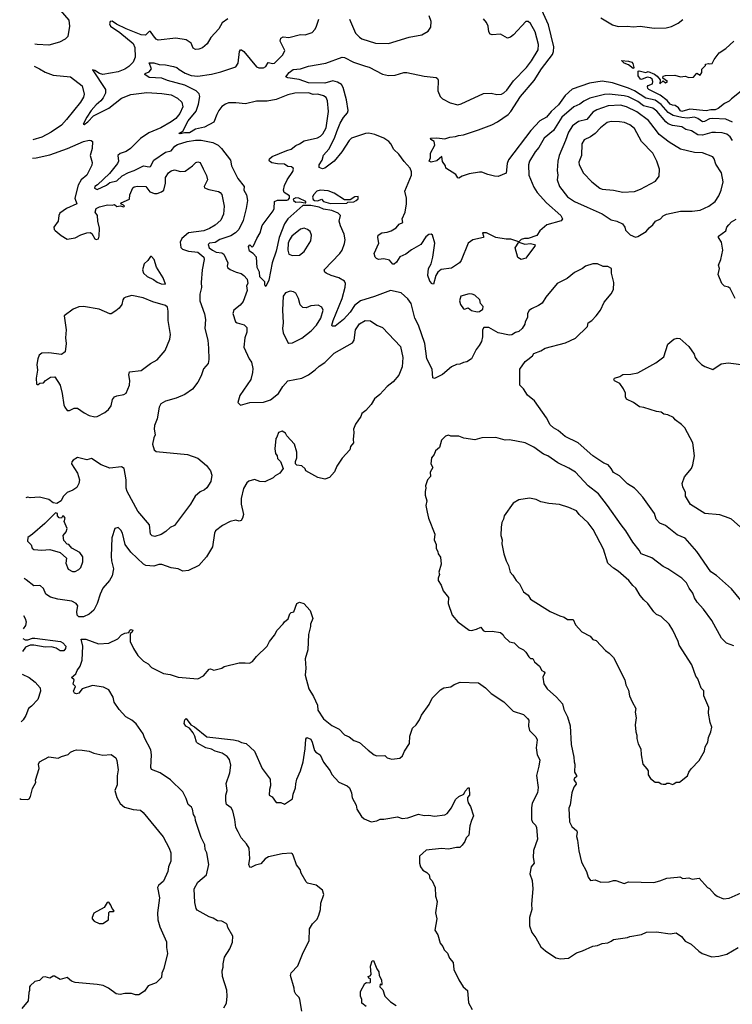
# Model space of a CAD drawing. Extents: x 2056909 to 2160450, y 827444 to 1016825.
# Tile 331 of 501: x 2059404 to 2065572, y 965774 to 974300. Entities that reach past the tile are written whole.
import ezdxf

# ---------------------------------------------------------------- set-up
doc = ezdxf.new("R2010")
doc.units = 0

msp = doc.modelspace()

# ---------------------------------------------------------------- linework, layer by layer
at = {"layer": '0CON10XD'}
for points in [[(2059715.8, 974425), (2059830, 974295), (2059836.2, 974245), (2059820, 974155), (2059798.3, 974131.7), (2059747.5, 974105), (2059655, 974080.8), (2059554.4, 974084.4), (2059533.9, 974088.7)], [(2065575, 973412.9), (2065515, 973438), (2065405, 973446.1), (2065375, 973441.1), (2065330.6, 973419.4), (2065315, 973416.5), (2065275, 973446.1), (2065245, 973456), (2065185, 973449), (2065135, 973452.6), (2065060, 973470), (2065017.1, 973497.1), (2064955, 973566), (2064905, 973602.5), (2064825, 973621.5), (2064725, 973683.9), (2064675, 973707.7), (2064535, 973753.5), (2064445, 973768.4), (2064335, 973751.8), (2064185, 973697.8), (2064126.8, 973643.2), (2064068.3, 973561.7), (2064004, 973505), (2063964.2, 973455.8), (2063906.7, 973425), (2063828.8, 973341.2), (2063634.1, 973085.9), (2063624.7, 973055.3), (2063615, 972972.5), (2063545, 972943.8), (2063515, 972946.2), (2063455, 972960.8), (2063405, 972980.8), (2063385, 972981.4), (2063295, 972965.6), (2063234.2, 972945.8), (2063205, 972928.8), (2063195, 972930), (2063180, 972960), (2063092.5, 973015), (2063090, 973035), (2063063, 973073), (2063057, 973117), (2063015, 973077.5), (2062965, 973066.7), (2062947.5, 973075), (2062960, 973105), (2062961.2, 973145), (2062996.7, 973215), (2062992, 973245), (2062962.6, 973262.6), (2062958.8, 973275), (2063015, 973278.1), (2063085, 973268.8), (2063125.8, 973284.2), (2063175, 973287.5), (2063203.3, 973296.7), (2063245, 973304.2), (2063375, 973345.7), (2063490.5, 973389.5), (2063538.6, 973415), (2063630.8, 973479.2), (2063654, 973505), (2063737.7, 973635), (2063856, 973774), (2063921.6, 973875), (2064015, 973999.4), (2064025.3, 974025), (2064026.2, 974065), (2063980.5, 974255), (2063923.4, 974383.4)], [(2061205, 974308), (2061157.6, 974272.4), (2061127.6, 974222.4), (2061058.1, 974145), (2061027.6, 974092.4), (2060985, 974055.8), (2060955, 974045.8), (2060925, 974042.5), (2060905, 974053.3), (2060886.8, 974096.8), (2060844.1, 974125.9), (2060755, 974140.6), (2060603.6, 974123.6), (2060585, 974132.5), (2060561.4, 974161.4), (2060535, 974198.8), (2060525, 974198), (2060492.5, 974167.5), (2060455, 974169.7), (2060325, 974221.9), (2060242.2, 974262.2), (2060205, 974287.1), (2060186, 974284), (2060180.8, 974265), (2060190.5, 974245), (2060270.2, 974190.2), (2060387.5, 974095), (2060400.7, 974060.7), (2060404.7, 973975), (2060385, 973933.1), (2060349.1, 973895), (2060315, 973871.9), (2060255, 973847.5), (2060125, 973826.5), (2060094, 973834), (2060055, 973859.5), (2060033.8, 973865), (2060147.6, 973695), (2060145.8, 973665), (2060127.1, 973625), (2060105, 973596.8), (2060065.5, 973564.5), (2060022.3, 973515), (2059985, 973456.9), (2059953.8, 973395), (2059963.2, 973393.2), (2059995, 973416.7), (2060042.8, 973467.2), (2060175, 973533.2), (2060285, 973620.6), (2060365, 973652.8), (2060505, 973669), (2060635, 973662.7), (2060715, 973650), (2060769.8, 973619.8), (2060806.7, 973585), (2060816.9, 973545), (2060791, 973489), (2060755, 973445.5), (2060714.4, 973415), (2060625.6, 973365), (2060520.5, 973319.5), (2060449.4, 973270.6), (2060363.5, 973185), (2060325, 973158.2), (2060275, 973142.1), (2060254.3, 973125), (2060258.2, 973075), (2060250.4, 973055), (2060180.7, 972969.3), (2060078.5, 972871.5), (2060053.1, 972855), (2060050.4, 972840.4), (2060075, 972829.6), (2060155, 972868.5), (2060185, 972889.6), (2060245, 972905.4), (2060290.5, 972949.5), (2060345, 972978.6), (2060394.4, 972995), (2060475, 973034.7), (2060525, 973026.4), (2060535, 973030.5), (2060565, 973083.6), (2060665, 973153.2), (2060715, 973163.4), (2060746.9, 973205), (2060769.6, 973220.4), (2060853.2, 973246.8), (2060925, 973258.6), (2060975, 973256.1), (2061075, 973236.5), (2061123, 973213), (2061151.4, 973185), (2061228, 973085), (2061237.8, 973035), (2061293.1, 972925), (2061346, 972855), (2061343.1, 972825), (2061368.2, 972785), (2061374.5, 972735), (2061365.5, 972665), (2061337.6, 972562.4), (2061301.2, 972485), (2061270.5, 972455), (2061230.4, 972429.6), (2061135, 972397.3), (2061095, 972371), (2061045.7, 972364.3), (2061035.7, 972354.3), (2061044.4, 972325), (2061073.2, 972303.2), (2061105, 972288.7), (2061155, 972280.5), (2061170.3, 972270.3), (2061206.1, 972195), (2061199.5, 972165), (2061203.1, 972155), (2061227, 972137), (2061277.5, 972115), (2061321.7, 972101.7), (2061345, 972086), (2061372.7, 972052.7), (2061379.6, 972015), (2061368.5, 971995), (2061373.3, 971955), (2061338.9, 971861.1), (2061312.6, 971827.4), (2061256.9, 971785), (2061250, 971755), (2061270.8, 971685), (2061286.7, 971675), (2061347.9, 971657.9), (2061370.8, 971635), (2061370, 971595), (2061354.1, 971544.1), (2061343.8, 971465), (2061388.8, 971365), (2061410, 971335), (2061421.2, 971278.8), (2061420, 971245), (2061403.8, 971185), (2061308, 971045), (2061292.5, 970985), (2061315, 970963.3), (2061395, 970985.6), (2061515, 970988.8), (2061575, 971008.8), (2061645, 971063.3), (2061681.2, 971125), (2061725, 971173.3), (2061845, 971197.5), (2061905, 971224.4), (2061962.7, 971267.3), (2061995, 971301.5), (2062045, 971333.1), (2062127.1, 971412.9), (2062285, 971501.9), (2062300.5, 971525), (2062309.2, 971615), (2062345, 971666), (2062395, 971695.7), (2062441.7, 971691.7), (2062495, 971656.2), (2062545, 971636.2), (2062701.4, 971471.4), (2062720.4, 971375), (2062714.4, 971295), (2062686.4, 971223.6), (2062637.5, 971165), (2062585, 971123.1), (2062521.4, 971055), (2062474, 971016), (2062445, 970968.8), (2062400, 970915), (2062365, 970890), (2062355.9, 970864.1), (2062311.7, 970798.3), (2062292.5, 970755), (2062297.5, 970725), (2062290, 970665), (2062292.5, 970635), (2062267.5, 970605), (2062262.5, 970575), (2062195, 970502.5), (2062150, 970435), (2062128.8, 970385), (2062086.7, 970335), (2062045, 970321.2), (2061985, 970336.7), (2061880, 970395), (2061875, 970410), (2061847, 970437), (2061801.7, 970441.7), (2061792.5, 970455), (2061790, 970475), (2061803, 970507), (2061803.8, 970555), (2061783.3, 970625), (2061717, 970697), (2061705, 970720), (2061675, 970737.5), (2061643.6, 970726.4), (2061630, 970685), (2061620, 970675), (2061613.3, 970585), (2061617.5, 970545), (2061632.5, 970525), (2061635, 970500), (2061662.5, 970475), (2061683.3, 970415), (2061655.9, 970374.1), (2061615, 970350), (2061597, 970333), (2061525, 970298.8), (2061481.7, 970301.7), (2061435, 970320), (2061386.4, 970303.6), (2061370.5, 970289.5), (2061340.5, 970239.5), (2061320, 970155), (2061321.2, 970105), (2061340, 970015), (2061333.3, 969985), (2061320, 969965), (2061305, 969956.7), (2061275, 969967.5), (2061225, 969953.8), (2061159.5, 969920.5), (2061100, 969875), (2061091.2, 969855), (2061072, 969735), (2061020.3, 969649.7), (2060955, 969573.1), (2060865, 969532), (2060815, 969526), (2060775, 969544), (2060713.9, 969553.9), (2060635, 969582.9), (2060607.9, 969582.1), (2060565, 969569.2), (2060495, 969574.3), (2060475, 969584.2), (2060365, 969688.5), (2060316.2, 969756.2), (2060293.3, 969853.3), (2060280.6, 969880.6), (2060255, 969902), (2060226.1, 969893.9), (2060202.5, 969815), (2060195.5, 969655.5), (2060198.1, 969615), (2060215.8, 969545), (2060204, 969485), (2060180, 969445), (2060125, 969376.7), (2060099.2, 969325), (2060075.8, 969245), (2060045, 969188), (2060005, 969152.9), (2059955, 969129.2), (2059915, 969130.8), (2059900, 969145), (2059898, 969175), (2059908, 969225), (2059893.3, 969245), (2059854.3, 969264.3), (2059735, 969281.9), (2059669.3, 969299.3), (2059630, 969325), (2059608.6, 969375), (2059585, 969397.1), (2059575, 969401.4), (2059525, 969397.1), (2059459.1, 969449.1), (2059441.9, 969462.5)], [(2064898.6, 970025), (2064798.8, 970165), (2064743.8, 970225), (2064724.3, 970244.3), (2064665, 970281.2), (2064595, 970351.2), (2064545, 970378.8), (2064523.8, 970415), (2064496.7, 970445), (2064461.3, 970461.3), (2064365, 970524.4), (2064236.6, 970636.6), (2064125, 970690.8), (2064065, 970744), (2064023.8, 970765), (2063995, 970792), (2063965, 970853.8), (2063860.5, 971000.5), (2063799.1, 971049.1), (2063766.2, 971105), (2063733.8, 971135), (2063732.5, 971275), (2063780.5, 971339.5), (2063802, 971358), (2063841.7, 971388.3), (2063855, 971410), (2063915, 971432), (2063952.5, 971455), (2064127.3, 971502.7), (2064215, 971543.3), (2064317.5, 971645), (2064325, 971676.7), (2064355, 971696.7), (2064395, 971736.7), (2064430, 971785), (2064463.8, 971855), (2064524.1, 971925.9), (2064542.5, 971965), (2064545.9, 972024.1), (2064526.2, 972105), (2064527.5, 972145), (2064495, 972162.5), (2064455, 972162.5), (2064406.1, 972186.1), (2064365, 972186.2), (2064302.5, 972165), (2064276.7, 972145), (2064205, 972110), (2064142.1, 972057.9), (2064055, 972017.3), (2063956.7, 971896.7), (2063926.2, 971845), (2063895.5, 971824.5), (2063833.1, 971796.9), (2063815, 971782), (2063800.8, 971755), (2063798.3, 971721.7), (2063778.8, 971685), (2063775.9, 971664.1), (2063752.5, 971625), (2063725, 971600), (2063695, 971592.5), (2063665, 971572.5), (2063645, 971567.5), (2063545, 971588), (2063465.8, 971635.8), (2063422.5, 971635), (2063411.2, 971615), (2063411.2, 971555), (2063401.2, 971515), (2063382.3, 971477.7), (2063356.2, 971445), (2063315.7, 971364.3), (2063275, 971336.7), (2063245, 971331.2), (2063215, 971316.7), (2063185, 971313.8), (2063142.5, 971295), (2063065, 971228.8), (2062995, 971193.8), (2062980, 971200), (2062974.2, 971275), (2062929.4, 971365), (2062911.5, 971495), (2062856, 971655), (2062824.4, 971715.6), (2062792, 971842), (2062765, 971884), (2062705, 971934.3), (2062615, 971955.6), (2062475.8, 971904.2), (2062353, 971867), (2062303.4, 971826.6), (2062265, 971768.2), (2062206.7, 971703.3), (2062135, 971646.9), (2062107.7, 971647.7), (2062104.4, 971655), (2062118.2, 971695), (2062195.9, 971885), (2062221.6, 971985), (2062223.8, 972015), (2062214.4, 972035), (2062165.7, 972065), (2062098.8, 972085), (2062056.2, 972105), (2062045.8, 972115), (2062040.8, 972135), (2062174, 972276), (2062194.6, 972305.4), (2062216.3, 972363.7), (2062220, 972395), (2062212.6, 972442.6), (2062180.6, 972515), (2062170, 972555), (2062180, 972605), (2062160, 972625), (2062105, 972648.1), (2062035, 972658.5), (2061995, 972677.5), (2061925, 972691.8), (2061855, 972690), (2061725.4, 972575), (2061695, 972531.9), (2061648.9, 972415), (2061623.3, 972295), (2061588.8, 972195), (2061559.2, 972045), (2061535, 971990), (2061527.5, 971995), (2061525, 972010), (2061525, 972030), (2061483.8, 972073.8), (2061478.5, 972115), (2061460.2, 972155), (2061452.9, 972242.9), (2061425.9, 972275.9), (2061394.4, 972295), (2061383.8, 972336.2), (2061395, 972350), (2061415, 972332), (2061428.3, 972341.7), (2061455.7, 972405), (2061485.6, 972455), (2061502.4, 972517.6), (2061597.3, 972645), (2061605.3, 972665), (2061609.4, 972725), (2061635, 972738.2), (2061715, 972737.4), (2061728.1, 972741.9), (2061739.1, 972755), (2061738.9, 972775), (2061693.1, 972805), (2061688.1, 972825), (2061697.1, 972865), (2061717.8, 972912.3), (2061768.1, 972985), (2061774.2, 973005), (2061770.8, 973015), (2061755.4, 973025.4), (2061725, 973028.9), (2061695, 973049.2), (2061635, 973051.8), (2061585, 973061.4), (2061566.7, 973075), (2061563.3, 973085), (2061565, 973096.7), (2061590, 973115), (2061717.7, 973167.7), (2061755, 973180), (2061795, 973211.4), (2061825, 973224.3), (2061865, 973252.5), (2061983, 973277), (2062008.7, 973291.3), (2062027.8, 973312.2), (2062055.3, 973365), (2062078.2, 973505), (2062068, 973598), (2062055.4, 973625.4), (2062035, 973641.1), (2061985, 973654.6), (2061945, 973652.7), (2061905, 973668.2), (2061785, 973665.6), (2061725, 973650), (2061625, 973610), (2061545, 973593.5), (2061455, 973593.5), (2061358.6, 973571.4), (2061275, 973580.9), (2061210.7, 973579.3), (2061185, 973569.6), (2061155, 973547.3), (2061128.7, 973515), (2061110.4, 973479.6), (2061085.8, 973414.2), (2061005, 973370), (2060926.6, 973353.4), (2060875, 973321.7), (2060830.4, 973319.6), (2060795, 973310.6), (2060780, 973315), (2060815, 973336.2), (2060861.4, 973425), (2060931.8, 973508.2), (2060952.3, 973567.7), (2060961.8, 973635), (2060958.6, 973658.6), (2060931.9, 973685), (2060832.9, 973732.9), (2060683.1, 973773.1), (2060633, 973793), (2060525, 973800), (2060487.5, 973825), (2060490, 973835), (2060525, 973850), (2060545.8, 973874.2), (2060525, 973927.5), (2060565, 973927.5), (2060611.7, 973911.7), (2060665, 973909.6), (2060735, 973896.4), (2060765, 973887.1), (2060785, 973868.1), (2060836.7, 973836.7), (2060888.1, 973818.1), (2060945, 973811.6), (2061065, 973827.8), (2061145, 973847.5), (2061275, 973893.3), (2061295.6, 973924.4), (2061307.1, 974025), (2061315, 974038), (2061325, 974040.8), (2061345, 974025.8), (2061453.2, 973893.2), (2061475, 973882.5), (2061515, 973883.5), (2061533.1, 973895), (2061555, 973928.5), (2061595, 973921.1), (2061610, 973925), (2061680.6, 973995), (2061698.1, 974035), (2061657.5, 974115), (2061665, 974140), (2061685, 974151.4), (2061735, 974147.5), (2061835, 974170.8), (2061875, 974170), (2061935, 974190), (2061960, 974215), (2061970, 974235), (2061991.9, 974305)], [(2065574.7, 973255), (2065555, 973286.8), (2065525, 973308.2), (2065485, 973321.8), (2065425.3, 973324.7), (2065395, 973322.2), (2065315, 973300.2), (2065275, 973302.9), (2065217.8, 973337.7), (2065169.6, 973349.6), (2065135, 973372.5), (2065054.1, 973384.1), (2065018.1, 973398.1), (2064996.2, 973416.2), (2064918.5, 973508.5), (2064883.9, 973533.9), (2064804.9, 973554.9), (2064755, 973591.3), (2064675, 973631.6), (2064635, 973641.6), (2064505, 973655.8), (2064465, 973651.9), (2064338.8, 973621.2), (2064286.9, 973595), (2064252.4, 973567.6), (2064200, 973545), (2064096, 973455), (2064025, 973341.1), (2063944.7, 973275.3), (2063898.5, 973195), (2063864.4, 973155), (2063815.8, 973075), (2063808.6, 973045), (2063811.5, 972955), (2063855, 972851.2), (2063883.1, 972805), (2063965, 972715.6), (2064088, 972605), (2064103.3, 972575), (2064091.7, 972558.3), (2063967.3, 972522.7), (2063907.3, 972472.7), (2063879.7, 972430.3), (2063805, 972406.2), (2063772.5, 972405), (2063745, 972396.4), (2063725, 972377.5), (2063655, 972399.5), (2063615, 972399.5), (2063524.3, 972414.3), (2063445, 972455.6), (2063410, 972455), (2063420, 972425), (2063417.5, 972415), (2063325, 972393.1), (2063285.7, 972365), (2063226.7, 972215), (2063210, 972195), (2063140.6, 972149.4), (2063052.4, 972137.6), (2063024.7, 972115.3), (2063005, 972085.8), (2062985, 972010), (2062975, 972012.5), (2062954.2, 972035), (2062936, 972085), (2062943, 972147), (2062965.7, 972185), (2062980.6, 972245), (2062996.9, 972365), (2062978.1, 972435), (2062965, 972442.9), (2062945, 972440), (2062920.3, 972419.7), (2062875, 972353.3), (2062795, 972308.8), (2062745, 972270), (2062695, 972246), (2062665, 972200), (2062645, 972182.5), (2062635, 972182.5), (2062605, 972216.7), (2062555, 972230), (2062510, 972225), (2062491.7, 972231.7), (2062480, 972245), (2062473.3, 972275), (2062513.8, 972365), (2062504, 972415), (2062507.5, 972435), (2062540, 972455), (2062585, 972459.4), (2062619.1, 972470.9), (2062662.9, 972497.1), (2062690, 972530), (2062720, 972545), (2062715.5, 972575), (2062739.3, 972635), (2062753.1, 972705), (2062750.9, 972755), (2062738.1, 972815), (2062794.3, 972955), (2062794.3, 972984.3), (2062784.3, 973015), (2062731.7, 973071.7), (2062685, 973136.2), (2062641.8, 973175), (2062615.9, 973225), (2062598.5, 973245), (2062556.9, 973275), (2062479.2, 973305), (2062425, 973317.3), (2062395.8, 973315.8), (2062275.7, 973274.3), (2062255, 973253.5), (2062191.3, 973155), (2062125, 973075.6), (2062045, 973013.8), (2062025, 973010), (2061995, 973020), (2061997.3, 973045), (2062021.6, 973085), (2062033.8, 973126.2), (2062080.9, 973179.1), (2062129.1, 973275), (2062149.1, 973330.9), (2062177.6, 973405), (2062205.7, 973454.3), (2062240.9, 973495), (2062246.9, 973515), (2062234.1, 973605), (2062203.1, 973713.1), (2062188.3, 973738.3), (2062155, 973759.2), (2062115, 973769.8), (2062045, 973751.1), (2061905, 973754.1), (2061823.7, 973783.7), (2061725, 973796.7), (2061707.5, 973805), (2061736.1, 973843.9), (2061771.5, 973868.5), (2061835, 973875.3), (2061905, 973897.8), (2062055, 973923.5), (2062195, 973976.9), (2062215, 973974.4), (2062292.4, 973932.4), (2062397.3, 973897.3), (2062427.9, 973887.9), (2062545, 973829.2), (2062595, 973818), (2062655, 973818.8), (2062727.7, 973842.3), (2062755, 973844), (2062905, 973812), (2063009.5, 973799.5), (2063020.7, 973790.7), (2063026.1, 973776.1), (2063022, 973685), (2063043.3, 973635), (2063064.2, 973614.2), (2063129.7, 973579.7), (2063195, 973562.9), (2063225, 973571.4), (2063417.7, 973662.3), (2063485, 973662.9), (2063535, 973651.4), (2063575, 973656.9), (2063595, 973666.9), (2063621.1, 973688.9), (2063678.5, 973771.5), (2063790, 973885), (2063834.5, 973945), (2063890.5, 974040.5), (2063894.5, 974085), (2063864.5, 974195), (2063825, 974268.8), (2063805, 974285.7), (2063785, 974284.2), (2063679.6, 974170.4), (2063652, 974148), (2063625, 974140), (2063565, 974175.7), (2063495, 974169.2), (2063476.7, 974175), (2063465.7, 974195.7), (2063458.9, 974245), (2063444.4, 974275), (2063417.9, 974307.9)], [(2062260, 974305), (2062311.4, 974185), (2062345, 974149.2), (2062365.6, 974135.6), (2062485, 974095.8), (2062595, 974094.4)], [(2062595, 974094.4), (2062775, 974148.5), (2062885, 974168), (2062939.3, 974200.7), (2062961.4, 974235), (2062965.5, 974285.5), (2062948, 974335)], [(2064435, 974315.6), (2064535, 974255.7), (2064585, 974241.1), (2064665, 974244.5), (2064715, 974238.5), (2064775, 974244.4), (2064895, 974227.5), (2065000.7, 974229.3), (2065045, 974242), (2065105, 974270.8), (2065145, 974301.2)], [(2065677.1, 973705), (2065563.9, 973616.1), (2065545, 973594.2), (2065505, 973573.8), (2065449.3, 973530.7), (2065425, 973520), (2065385, 973520.9), (2065345, 973511.5), (2065205, 973525.4), (2065135, 973504.7), (2065125, 973510), (2065107.3, 973537.3), (2065076.7, 973556.7), (2065055, 973560), (2065035, 973568.5), (2065009.5, 973599.5), (2064948.1, 973648.1), (2064849.2, 973695), (2064840, 973705), (2064838.7, 973721.3), (2064845, 973730), (2064880, 973745), (2064884, 973765), (2064878.8, 973785), (2064865, 973796.2), (2064835, 973803.8), (2064785, 973782.5), (2064776.2, 973786.2), (2064758, 973815), (2064756.7, 973853.3), (2064765, 973856.7), (2064825, 973842.5), (2064845, 973852.5), (2064898.9, 973828.9), (2064922, 973812), (2064948.3, 973778.3), (2064943.8, 973743.8), (2064975, 973770), (2064995, 973752.5), (2065010, 973765), (2064970, 973795), (2064975, 973810), (2064995, 973817.5), (2065075, 973820), (2065125, 973806.7), (2065165, 973812.5), (2065195, 973800), (2065236.2, 973803.8), (2065265, 973837.5), (2065295, 973820), (2065307, 973843), (2065308.3, 973871.7), (2065340, 973905), (2065340, 973915), (2065365, 973922.5), (2065375, 973917.5), (2065399.3, 973920.7), (2065413.9, 973956.1), (2065457.3, 974012.7), (2065515, 974052), (2065585, 974115.7)], [(2059530.1, 973899), (2059575.7, 973875.7), (2059625, 973844.6), (2059695, 973819.1), (2059845, 973804.4), (2059945, 973726.7), (2059961.9, 973655), (2059955, 973628.8), (2059928.9, 973585), (2059810, 973435), (2059765, 973387.3), (2059675, 973326.9), (2059595, 973283.2), (2059517.4, 973261.3)], [(2064715, 973877.5), (2064675, 973908.6), (2064636.7, 973925), (2064612.7, 973947.3), (2064675, 973941.9), (2064702.6, 973932.6), (2064711.9, 973921.9), (2064720, 973885), (2064715, 973877.5)], [(2064735, 972417.5), (2064755, 972423.3), (2064826.7, 972465), (2064852.3, 972497.7), (2064885, 972523.3), (2064907.5, 972555), (2064950, 972575), (2064975, 972601.2), (2065003.3, 972615), (2065125, 972643.2), (2065225, 972643.7), (2065295, 972651), (2065369.2, 972685), (2065423, 972727), (2065456.5, 972775), (2065477.2, 972822.8), (2065494.3, 972895), (2065478.6, 972975), (2065428.7, 973048.7), (2065414.2, 973094.2), (2065402.3, 973112.3), (2065315, 973148.5), (2065245, 973150), (2065125, 973178.9), (2065025, 973238.9), (2064938.6, 973305), (2064915, 973338.1), (2064846.6, 973426.6), (2064745, 973501.9), (2064655, 973546.9), (2064605, 973560.3), (2064498.8, 973555), (2064399.4, 973520.6), (2064365, 973500), (2064313.3, 973436.7), (2064241.7, 973418.3), (2064187.8, 973382.2), (2064152.9, 973327.1), (2064128.9, 973255), (2064072.3, 973125), (2064060.8, 973075), (2064055.5, 972995), (2064061.4, 972955), (2064055.6, 972915), (2064076.7, 972856.7), (2064146, 972766), (2064207.3, 972727.3), (2064317.2, 972677.2), (2064445, 972618.6), (2064525, 972567.5), (2064573.3, 972555), (2064622.1, 972532.1), (2064643.3, 972505), (2064646.4, 972476.4), (2064687, 972437), (2064735, 972417.5)], [(2064625, 972807.8), (2064725, 972813.1), (2064778, 972832), (2064906.8, 972903.2), (2064940, 972945), (2064942.5, 973005), (2064920, 973075), (2064884.5, 973145), (2064785, 973245.7), (2064725, 973357.1), (2064685, 973390.9), (2064639.2, 973409.2), (2064595, 973417.3), (2064525, 973420), (2064489.5, 973410.5), (2064431.9, 973365), (2064384.7, 973315.3), (2064345, 973286.7), (2064289.8, 973260.2), (2064271.1, 973225), (2064265.5, 973125), (2064243.4, 973066.6), (2064245.6, 973045), (2064285, 972972), (2064357.1, 972895), (2064425, 972841.4), (2064445, 972833.3), (2064545, 972823.3), (2064625, 972807.8)], [(2059514.2, 973100.2), (2059545.3, 973104.7), (2059665, 973131.2), (2059818, 973185), (2059955, 973244.2), (2060005, 973257.5), (2060024, 973254), (2060033.3, 973245), (2060032.5, 973185), (2060014.2, 973125), (2060030, 973065), (2060028.3, 973041.7), (2059985.6, 972955), (2059937.3, 972912.7), (2059911.4, 972868.6), (2059880, 972755), (2059897.5, 972705), (2059810, 972665), (2059752.5, 972625), (2059742.2, 972605), (2059735.6, 972555), (2059698.8, 972505), (2059701.8, 972485), (2059710, 972475), (2059762.4, 972432.4), (2059815, 972400.8), (2059885, 972411.6), (2059933.7, 972436.3), (2059985, 972454.5), (2060015, 972456.7), (2060027.6, 972447.6), (2060055, 972402.5), (2060065, 972395.8), (2060085, 972402), (2060092.7, 972425), (2060094.7, 972495), (2060079.6, 972555), (2060076.4, 972605), (2060057.8, 972635), (2060065, 972664.2), (2060095, 972681.1), (2060165, 972696.9), (2060205, 972694.3), (2060225, 972700), (2060245, 972684.2), (2060275, 972687.5), (2060305, 972681.2), (2060310, 972685), (2060302.5, 972695), (2060280, 972705), (2060282.5, 972715), (2060353, 972747), (2060356.7, 972785), (2060383.8, 972845), (2060395.8, 972854.2), (2060425, 972859.2), (2060495, 972855.8), (2060530.8, 972810.8), (2060570, 972795), (2060595, 972795.3), (2060630.7, 972809.3), (2060650.4, 972825), (2060665.4, 972885), (2060666.5, 972935), (2060691.9, 972975), (2060715, 972992.2), (2060745, 973001.1), (2060795, 972985.7), (2060835, 972990), (2060900, 973035), (2060927.5, 973065), (2060945, 973070), (2060965, 973063.3), (2060992, 973008), (2061020.9, 972950.9), (2061030, 972915), (2061000.8, 972855), (2061003.8, 972845), (2061039.8, 972829.8), (2061125, 972811.5), (2061140, 972805), (2061155, 972786.2), (2061174.5, 972685), (2061168.9, 972615), (2061144.4, 972565), (2061095, 972522.2), (2061047.1, 972492.9), (2060998, 972472), (2060866, 972455), (2060806, 972405), (2060792.9, 972375), (2060798.9, 972328.9), (2060813, 972313), (2060865, 972295.4), (2060945, 972288.5), (2060997.8, 972245), (2061001.9, 972225), (2060984.5, 972135), (2060975.6, 972025), (2060978.3, 971981.7), (2060963.8, 971925), (2060963.8, 971865), (2061003.8, 971753.8), (2061010.9, 971705), (2061005.6, 971625), (2061032.9, 971525), (2061039.4, 971455), (2061042.1, 971357.9), (2061036, 971324), (2060995, 971276.7), (2060973.8, 971215), (2060947, 971163), (2060899.1, 971100.9), (2060834.5, 971055.5), (2060758.1, 971021.9), (2060665, 970997.5), (2060625.7, 970974.3), (2060612.5, 970945), (2060593.8, 970845), (2060571.2, 970785), (2060566.7, 970755), (2060577.5, 970705), (2060565, 970680), (2060553.3, 970625), (2060566.7, 970575), (2060585, 970560), (2060855.7, 970535.7), (2060945, 970504), (2061021.3, 970441.3), (2061055, 970394), (2061067.3, 970355), (2061059.8, 970300.2), (2061024.6, 970245.4), (2061005, 970227.8), (2060965, 970212.9), (2060922.5, 970175), (2060882.9, 970105), (2060745, 969921.2), (2060705, 969902), (2060670.3, 969869.7), (2060627.8, 969842.2), (2060574.4, 969824.4), (2060551.7, 969831.7), (2060535.8, 969845.8), (2060528.6, 969925), (2060427.8, 970045), (2060334.2, 970215), (2060325.8, 970245), (2060325.8, 970315), (2060307.5, 970415), (2060285, 970427.5), (2060185, 970415.8), (2060108, 970445), (2060025, 970500.8), (2059985, 970488.8), (2059905, 970508.8), (2059867.5, 970485), (2059855, 970472.5), (2059851.4, 970455), (2059905, 970373.8), (2059922.9, 970315), (2059915.8, 970284.2), (2059899.3, 970250.7), (2059865, 970226.2), (2059815, 970206.2), (2059779.5, 970170.5), (2059762.5, 970135), (2059725, 970110), (2059695, 970116.7), (2059655, 970146.2), (2059575, 970165.8), (2059495, 970160), (2059475, 970164.3), (2059455.8, 970158.9)], [(2062095, 972709.6), (2062235, 972712.5), (2062245, 972720), (2062295, 972723.3), (2062316.1, 972733.9), (2062335, 972750), (2062335, 972770), (2062305, 972767.5), (2062265, 972740), (2062215, 972740), (2062127, 972797), (2062075, 972818.1), (2062005, 972823.1), (2061975, 972815.6), (2061948.1, 972785), (2061939.4, 972765), (2061943, 972743), (2061955.5, 972735.5), (2061985, 972732.5), (2062015, 972746), (2062035, 972725.6), (2062095, 972709.6)], [(2061875, 972713.8), (2061880, 972715), (2061880, 972725), (2061821.2, 972755), (2061795, 972758.1), (2061771.4, 972745), (2061773.6, 972733.6), (2061795, 972721.3), (2061825, 972722.9), (2061875, 972713.8)], [(2065595.8, 971885.8), (2065553.9, 971973.9), (2065540, 971985), (2065505, 971993.3), (2065481.2, 972015), (2065448.8, 972095), (2065460, 972145), (2065453.3, 972175), (2065474, 972225), (2065490, 972305), (2065478.8, 972375), (2065453, 972413), (2065452, 972425), (2065515, 972473.3), (2065526.2, 972505), (2065541.2, 972525), (2065565, 972551.2), (2065605, 972573.8)], [(2061765, 972258), (2061825, 972261.2), (2061866.4, 972293.6), (2061924.2, 972385), (2061930, 972435), (2061918.6, 972465), (2061896, 972485), (2061865, 972496.2), (2061833.5, 972486.5), (2061759.4, 972425), (2061738.2, 972395), (2061729.2, 972365), (2061724.7, 972304.7), (2061735, 972270), (2061765, 972258)], [(2063745, 972223.3), (2063715, 972242.5), (2063693.1, 972325), (2063725, 972373.3), (2063777.6, 972357.6), (2063825, 972361.9), (2063860, 972355), (2063866.2, 972345), (2063861.2, 972335), (2063794.2, 972245.8), (2063783.9, 972236.1), (2063745, 972223.3)], [(2060665, 972010), (2060646.7, 972065), (2060588.3, 972158.3), (2060566.7, 972225), (2060545, 972250), (2060535, 972250), (2060512.5, 972215), (2060480, 972185), (2060468, 972135), (2060475.8, 972105.8), (2060506.8, 972076.8), (2060561.4, 972051.4), (2060595, 972027.5), (2060628.3, 972011.7), (2060665, 972010)], [(2060055, 970860), (2060075, 970864), (2060141.2, 970898.8), (2060173.3, 970925), (2060195, 970957.5), (2060208.3, 971011.7), (2060225, 971033.3), (2060245, 971043.3), (2060305, 971053.8), (2060325, 971066.7), (2060355.7, 971135), (2060357.8, 971175), (2060348.5, 971225), (2060355, 971251.2), (2060455, 971262.9), (2060535, 971322), (2060595, 971353.8), (2060664.3, 971435.7), (2060704.3, 971535), (2060708.6, 971575), (2060688.9, 971695), (2060690, 971775), (2060682, 971812), (2060665.9, 971825.9), (2060555, 971858), (2060472.4, 971892.4), (2060375, 971912.5), (2060321.7, 971898.3), (2060305, 971888), (2060295.8, 971875), (2060287, 971833), (2060265, 971801.2), (2060235, 971778.8), (2060196.8, 971753.2), (2060185, 971752.5), (2060092.5, 971795), (2059955, 971818), (2059915, 971813.8), (2059867.3, 971792.7), (2059787.5, 971735), (2059806, 971615), (2059800, 971545), (2059806.7, 971495), (2059796.7, 971423.3), (2059765, 971402.5), (2059655, 971416.2), (2059597, 971413), (2059572.5, 971395), (2059560, 971365), (2059553.3, 971315), (2059556.7, 971265), (2059547.5, 971195), (2059550, 971145), (2059555, 971140), (2059565, 971140), (2059578.3, 971151.7), (2059610, 971155), (2059627.5, 971175), (2059670, 971205), (2059708.3, 971208.3), (2059753.3, 971135), (2059773, 971063), (2059786.7, 970965), (2059793.3, 970945), (2059815, 970917.5), (2059835, 970916.7), (2059875, 970936), (2059905, 970937.5), (2059962.5, 970895), (2060005, 970872), (2060055, 970860)], [(2061735, 971499.2), (2061765, 971502.5), (2061845, 971543.5), (2061928.2, 971605), (2061972.3, 971655), (2062011.1, 971715), (2062031.1, 971785), (2062019.8, 971809.8), (2061987, 971827), (2061925, 971822.9), (2061885, 971804.4), (2061855, 971808.8), (2061831.4, 971831.4), (2061818, 971885), (2061795, 971932.5), (2061775, 971943.8), (2061745, 971948.8), (2061705.9, 971934.1), (2061684.2, 971905), (2061678.9, 971785), (2061684.5, 971675), (2061679.5, 971625), (2061685, 971590), (2061724.2, 971505), (2061735, 971499.2)], [(2063365, 971771.2), (2063385, 971773.3), (2063412.5, 971795), (2063416.4, 971816.4), (2063393.9, 971843.9), (2063386.7, 971875), (2063344.1, 971914.1), (2063320, 971925), (2063295, 971926.2), (2063223.3, 971905), (2063210, 971865), (2063220, 971835), (2063245, 971797.5), (2063255, 971793.3), (2063285, 971806.7), (2063315, 971781.2), (2063365, 971771.2)], [(2065639.7, 969909.7), (2065564.1, 969974.1), (2065545, 969983.8), (2065463, 970013), (2065335, 970024.4), (2065211.2, 970101.2), (2065166.7, 970175), (2065166.2, 970205), (2065143.8, 970255), (2065138.8, 970285), (2065159.5, 970340.5), (2065218, 970415), (2065230, 970445), (2065246.2, 970525), (2065230, 970635), (2065160, 970765), (2065133.3, 970795), (2065077.5, 970835), (2065062.5, 970855), (2065015, 970880), (2064980, 970885), (2064955, 970902.5), (2064917, 970907), (2064805, 970943.3), (2064768.3, 970948.3), (2064716.1, 970986.1), (2064657.5, 971015), (2064646.7, 971035), (2064646.7, 971065), (2064630, 971105), (2064599.5, 971149.5), (2064552, 971172), (2064547.5, 971185), (2064552.5, 971195), (2064598.6, 971211.4), (2064625, 971228), (2064695, 971230), (2064755, 971243.8), (2064910.7, 971329.3), (2064978.8, 971381.2), (2065015, 971490), (2065065, 971532.5), (2065095, 971542.5), (2065118.3, 971538.3), (2065195, 971470), (2065243.3, 971405), (2065250, 971375), (2065264.2, 971354.2), (2065305, 971313.3), (2065335, 971296.7), (2065405, 971272.5), (2065475, 971321.2), (2065535, 971328), (2065695, 971310)], [(2065585, 968878), (2065520.9, 968900.9), (2065480, 968945), (2065395, 969098.8), (2065322, 969195), (2065266.8, 969256.8), (2065244.2, 969295), (2065230, 969335), (2065197.4, 969377.4), (2065175, 969423.8), (2065136.2, 969465), (2065015, 969546), (2064973.8, 969565), (2064875, 969639.2), (2064782, 969675), (2064765, 969706.2), (2064710.8, 969775), (2064650, 969875), (2064609.2, 969925), (2064493.2, 970095), (2064414.7, 970194.8), (2064324.1, 970264.1), (2064215, 970381.9), (2064157.8, 970417.8), (2064062.4, 970462.4), (2063975, 970522.5), (2063936.8, 970536.8), (2063855, 970600), (2063780, 970635), (2063645, 970661.2), (2063605, 970658.8), (2063525, 970683.3), (2063405, 970678.8), (2063345, 970662.5), (2063247, 970677), (2063205, 970693.3), (2063137, 970693), (2063115, 970702.5), (2063090, 970695), (2063055, 970660), (2063037.5, 970595), (2063003.6, 970566.4), (2062992.5, 970535), (2062967.5, 970505), (2062963.3, 970455), (2062978.8, 970421.2), (2062957, 970383), (2062960, 970345), (2062932.5, 970315), (2062917.5, 970265), (2062920, 970245), (2062912.5, 970215), (2062913.6, 970183.6), (2062927, 970133), (2062920, 970095), (2062931.2, 970035), (2062943.8, 969985), (2062996.7, 969845), (2062992.5, 969795), (2063007.5, 969755), (2063007.5, 969725), (2063023.3, 969693.3), (2063027.5, 969675), (2063046.7, 969645), (2063053.3, 969585), (2063033.3, 969515), (2063037.5, 969495), (2063026.7, 969465), (2063026.7, 969445), (2063053.3, 969405), (2063070, 969355), (2063115.9, 969295.9), (2063113.9, 969243.9), (2063147.5, 969145), (2063197.5, 969085), (2063295, 969013.3), (2063315, 969011.2), (2063358, 969022), (2063395, 969040), (2063415, 969012.5), (2063433.6, 969003.6), (2063495, 969004), (2063565, 968993.3), (2063587.5, 968975), (2063597.5, 968955), (2063645, 968913.3), (2063685, 968903.8), (2063725, 968863.8), (2063765, 968842.5), (2063785, 968823.3), (2063811.7, 968781.7), (2063825, 968770), (2063845, 968767.5), (2063860.5, 968740.5), (2063902.3, 968702.3), (2063924.3, 968664.3), (2063945, 968653.3), (2063949.2, 968645), (2063932.9, 968607.1), (2063940.3, 968550.3), (2063968.8, 968505), (2064051.2, 968435), (2064103.8, 968375), (2064115, 968327.5), (2064144.3, 968264.3), (2064167.5, 968185), (2064176.9, 968025), (2064201.2, 967915), (2064202, 967875), (2064210, 967855), (2064206.7, 967785), (2064222.5, 967755), (2064222.5, 967745), (2064207, 967733), (2064200, 967715), (2064217.5, 967695), (2064219.3, 967680.7), (2064200, 967655), (2064183.6, 967606.4), (2064168.3, 967501.7), (2064156.4, 967473.6), (2064163.3, 967355), (2064184.2, 967314.2), (2064226.2, 967275), (2064230, 967265), (2064223, 967227), (2064232.9, 967195), (2064242.4, 967102.4), (2064266, 967005), (2064309.2, 966925), (2064323.9, 966873.9), (2064345, 966847.5), (2064385, 966852.5), (2064435, 966831.2), (2064505, 966833.3), (2064543.9, 966846.1), (2064563.9, 966846.1), (2064635, 966821.2), (2064675, 966833.8), (2064891.7, 966828.3), (2064945.9, 966844.1), (2065005, 966867.5), (2065096.4, 966876.4), (2065116.7, 966876.7), (2065145, 966863.3), (2065195, 966868.8), (2065225, 966858.8), (2065285, 966866.2), (2065357, 966787), (2065375, 966777.5), (2065418.3, 966728.3), (2065441.7, 966711.7), (2065495, 966686.7)], [(2065055, 967677.5), (2065065, 967682.5), (2065085, 967697.5), (2065115, 967697.5), (2065185, 967752.5), (2065196.7, 967785), (2065215, 967812.5), (2065286.7, 967885), (2065331.2, 967965), (2065335.9, 968004.1), (2065360.8, 968045), (2065365.7, 968085), (2065385.8, 968135), (2065393.8, 968175), (2065380.8, 968215), (2065367.5, 968295), (2065369.2, 968345), (2065326, 968445), (2065325, 968490), (2065303, 968513), (2065272.7, 968592.7), (2065255.8, 968615.8), (2065222, 968715), (2065113, 968883), (2065104, 968915), (2065057.5, 969015), (2065025, 969066.2), (2064955, 969131.2), (2064915, 969150), (2064891.7, 969171.7), (2064840, 969245), (2064805.8, 969275.8), (2064775, 969313.3), (2064736.8, 969376.8), (2064710.3, 969400.3), (2064676.2, 969445), (2064585, 969526.2), (2064545, 969550), (2064494.4, 969594.4), (2064457.5, 969715), (2064366.4, 969886.4), (2064325, 969943.8), (2064246.2, 970015), (2064225, 970046.2), (2064156.6, 970076.6), (2064077, 970103), (2063985, 970111.2), (2063915, 970126.2), (2063875, 970146.2), (2063817.7, 970157.7), (2063725, 970142.5), (2063675, 970112.5), (2063597.5, 970005), (2063592.5, 969975), (2063576.7, 969945), (2063571.2, 969905), (2063568.8, 969835), (2063578.8, 969795), (2063577.5, 969762.5), (2063595.8, 969675), (2063614.1, 969614.1), (2063636, 969575), (2063648.8, 969515), (2063671.7, 969491.7), (2063700, 969445), (2063730, 969415), (2063766.2, 969345), (2063805, 969316.2), (2063825, 969283.8), (2063996.4, 969176.4), (2064078.3, 969138.3), (2064117.7, 969127.7), (2064145, 969106.7), (2064195.6, 969105.6), (2064215, 969058.8), (2064270.3, 969000.3), (2064343, 968963), (2064365, 968932.5), (2064395, 968923.3), (2064475, 968836.7), (2064505.8, 968815.8), (2064545, 968776.7), (2064641.2, 968585), (2064651.2, 968541.2), (2064673.8, 968495), (2064681.2, 968445), (2064705, 968392.5), (2064736.2, 968335), (2064731.2, 968305), (2064740, 968255), (2064730, 968195), (2064736.7, 968135), (2064746.7, 968105), (2064746.7, 968075), (2064758.3, 968028.3), (2064781.2, 967985), (2064783.3, 967935), (2064797.5, 967855), (2064833.3, 967813.3), (2064842.5, 967795), (2064845, 967760), (2064865, 967730), (2064905, 967697.5), (2064935, 967696.7), (2064955, 967682.5), (2064975, 967680), (2064995, 967680), (2065005, 967690), (2065025, 967690), (2065055, 967677.5)], [(2059861.7, 969521.7), (2059885, 969522.5), (2059915, 969538), (2059933.4, 969556.6), (2059950.6, 969605), (2059949.3, 969649.3), (2059925, 969686), (2059853.9, 969723.9), (2059830, 969755), (2059815, 969760), (2059785, 969790), (2059780, 969835), (2059806.2, 969865), (2059813.8, 969895), (2059787.5, 969955), (2059797.5, 969985), (2059785, 970000), (2059775, 970000), (2059767, 969983), (2059745, 969987.5), (2059732.5, 970005), (2059730, 970025), (2059715, 970030), (2059622.1, 969937.9), (2059515.8, 969844.2), (2059475, 969816.7), (2059471.2, 969785), (2059503.6, 969753.6), (2059513.3, 969725), (2059525, 969712.5), (2059595, 969706), (2059665, 969714), (2059755, 969686.7), (2059807.9, 969637.9), (2059802.5, 969595), (2059822.7, 969542.7), (2059861.7, 969521.7)], [(2065645.8, 969275), (2065565, 969371.1), (2065435, 969486.2), (2065385, 969519.2), (2065266.2, 969696.2), (2065165, 969811.2), (2065095, 969840.8), (2064995, 969919.2), (2064945, 969942), (2064914, 969975), (2064898.6, 970025)], [(2061171.2, 965745), (2061193.8, 965785), (2061200, 965845), (2061196.1, 965896.1), (2061158, 966015), (2061156, 966065), (2061166, 966095), (2061164, 966125), (2061178, 966182), (2061222, 966255), (2061247.4, 966312.6), (2061249.2, 966365), (2061205, 966440), (2061200, 966465), (2061190, 966475), (2061155, 966493.3), (2061115, 966497.5), (2061079.5, 966519.5), (2061045, 966531.2), (2060940.5, 966590.5), (2060931.2, 966605), (2060921.2, 966655), (2060914.2, 966775), (2060945, 966832), (2061022, 966895), (2061040.8, 966985), (2061022.5, 967085), (2061008.6, 967115), (2061005.6, 967155), (2060975, 967217.5), (2060926, 967365), (2060922, 967395), (2060907.7, 967417.7), (2060900, 967465), (2060892.5, 967482.5), (2060863.3, 967505), (2060846.2, 967555), (2060815, 967613.3), (2060709.4, 967719.4), (2060619.7, 967779.7), (2060545, 967807.5), (2060540, 967825), (2060544.3, 967935), (2060537.9, 967977.9), (2060485, 968082.5), (2060474, 968115), (2060413.4, 968203.4), (2060375, 968234.2), (2060322.7, 968262.7), (2060265, 968327.5), (2060221.7, 968391.7), (2060213.3, 968435), (2060175, 968496.7), (2060129.3, 968519.3), (2060035, 968536.2), (2059944.1, 968505.9), (2059915, 968468), (2059895, 968463.3), (2059878, 968468), (2059868.8, 968485), (2059886.2, 968525), (2059866.7, 968545), (2059876.7, 968585), (2059852.5, 968605), (2059888.8, 968635), (2059900, 968665), (2059926.9, 968703.1), (2059945.7, 968754.3), (2059951.2, 968875), (2059936.7, 968935), (2059977.5, 968935), (2060085.6, 968894.4), (2060175, 968901.2), (2060252.3, 968937.7), (2060285, 968972.5), (2060315, 968987.5), (2060347.5, 968992.5), (2060357.5, 969015), (2060365, 969018.8), (2060383.3, 969013.3), (2060375, 968993.3), (2060360, 968985), (2060360.8, 968915), (2060388, 968855), (2060426.7, 968795), (2060476.7, 968745), (2060515, 968721.2), (2060545, 968691.2), (2060649.5, 968639.5), (2060705, 968630.8), (2060775, 968606), (2060946.4, 968593.6), (2060995, 968617.5), (2061045, 968677.5), (2061055, 968680), (2061085, 968668.8), (2061153.9, 968686.1), (2061175, 968698.8), (2061305, 968730), (2061355, 968732.5), (2061393, 968727), (2061418.3, 968741.7), (2061453.3, 968785), (2061546, 968875), (2061566, 968915), (2061610.7, 968969.3), (2061633.3, 969015), (2061685, 969067.5), (2061695, 969087.5), (2061728.3, 969111.7), (2061742.5, 969155), (2061755, 969167.5), (2061776.4, 969173.6), (2061802.5, 969245), (2061825, 969257.5), (2061862.5, 969245), (2061917.5, 969185), (2061942.5, 969115), (2061922.5, 969065), (2061922.5, 969045), (2061903.6, 968976.4), (2061896.7, 968845), (2061873.8, 968765), (2061880, 968685), (2061874.2, 968624.2), (2061906.1, 968506.1), (2061948.3, 968438.3), (2061981.2, 968365), (2061985, 968322.5), (2062033.8, 968245), (2062105, 968188.8), (2062167.9, 968157.9), (2062215, 968107.5), (2062255, 968089.2), (2062295, 968060), (2062345, 968040), (2062420, 967975), (2062473.3, 967935), (2062495, 967926), (2062565, 967927.5), (2062585, 967907.5), (2062626.4, 967896.4), (2062695, 967906), (2062718, 967925), (2062734, 967965), (2062777.1, 968032.9), (2062780, 968095), (2062803.3, 968165), (2062836.7, 968195), (2062865, 968237.5), (2062883, 968277), (2062949.7, 968370.3), (2062974, 968425), (2063045, 968497.5), (2063075, 968514), (2063135.9, 968524.1), (2063165, 968543.3), (2063217, 968563), (2063375, 968556.7), (2063435, 968513.8), (2063484.4, 968464.4), (2063595, 968392.5), (2063675, 968312.5), (2063764.6, 968284.6), (2063800.3, 968250.3), (2063810, 968235), (2063807.7, 968182.3), (2063818, 968145), (2063870.5, 968090.5), (2063883.8, 968065), (2063874.1, 967995.9), (2063882, 967935), (2063905, 967890), (2063896.7, 967835), (2063878.6, 967755), (2063891.2, 967651.2), (2063887.1, 967605), (2063838.6, 967515), (2063833.1, 967475), (2063834.3, 967375), (2063842.1, 967352.1), (2063869.2, 967325), (2063877.5, 967305), (2063885.7, 967205), (2063852, 967105), (2063848, 967045), (2063856.2, 966995), (2063830, 966965), (2063818.8, 966905), (2063839.2, 966845), (2063846.7, 966775), (2063832.7, 966642.7), (2063835.7, 966594.3), (2063817.5, 966525), (2063816.7, 966455), (2063836.7, 966395), (2063870.7, 966350.7), (2063915, 966272.5), (2063956.4, 966236.4), (2064045, 966176.7), (2064085, 966166.7), (2064155, 966172.5), (2064225, 966221.2), (2064274.1, 966235.9), (2064365, 966276.2), (2064405, 966283.3), (2064445, 966300), (2064495, 966306.7), (2064525, 966320), (2064545, 966336.7), (2064665, 966352), (2064685, 966360.8), (2064785, 966380), (2064830.7, 966399.3), (2064915, 966401.2), (2065035, 966384), (2065085, 966393.3), (2065132.7, 966362.7), (2065165, 966320), (2065217.5, 966295), (2065282.5, 966235), (2065312.5, 966215), (2065395, 966184), (2065455, 966190), (2065525, 966209.2), (2065623, 966267)], [(2059435.5, 969140.5), (2059451.2, 969115), (2059459.6, 969085), (2059453.3, 969055), (2059433.2, 969026.3)], [(2059431.5, 968940.9), (2059451.7, 968931.7), (2059475, 968930.8), (2059515, 968943.8), (2059535, 968943.8), (2059757.5, 968915), (2059778, 968905), (2059802, 968875), (2059800, 968855), (2059785, 968834), (2059755, 968833.8), (2059719.5, 968859.5), (2059678.6, 968868.6), (2059625, 968865.8), (2059525, 968883.8), (2059495, 968883.3), (2059454.1, 968865.9), (2059429.3, 968828.9)], [(2059425.4, 968634.4), (2059484.7, 968604.7), (2059537.1, 968565), (2059582, 968515), (2059584.4, 968485), (2059562.1, 968415), (2059505, 968354.6), (2059481.4, 968335), (2059458.5, 968275), (2059435, 968238.6), (2059417.2, 968221.2)], [(2061846.2, 965715), (2061828, 965815), (2061822.3, 965832.3), (2061795, 965861.2), (2061782.5, 965885), (2061780, 965915), (2061749.4, 966025), (2061754.5, 966045.5), (2061812, 966108), (2061856.4, 966223.6), (2061909.2, 966325), (2061912.7, 966427.3), (2061937.7, 966472.3), (2061978.9, 966511.1), (2061994.4, 966545), (2062008.8, 966595), (2062010.2, 966649.8), (2062035.4, 966725), (2062025, 966763.8), (2061970, 966805), (2061895, 966824), (2061885, 966833.8), (2061840.9, 966910.9), (2061831.2, 966941.2), (2061800.9, 966980.9), (2061775, 967056.7), (2061765, 967076.2), (2061755, 967082.5), (2061675, 967077.3), (2061557.7, 967052.3), (2061528.8, 967035), (2061490.7, 966989.3), (2061445, 966978.8), (2061405, 966960), (2061395, 966962.5), (2061387.5, 966985), (2061395.6, 967034.4), (2061390, 967125), (2061366.2, 967165), (2061321.2, 967215), (2061295, 967266.7), (2061275.4, 967305.4), (2061267.5, 967375), (2061249.1, 967449.1), (2061234.3, 967475), (2061194, 967505), (2061187.5, 967535), (2061189.4, 967585), (2061198.9, 967625), (2061191.2, 967685), (2061221.7, 967778.3), (2061230.6, 967845), (2061221.4, 967895), (2061200.3, 967920.3), (2061157.9, 967947.9), (2061095, 967967.5), (2061065, 967984), (2061015, 967994), (2060944.4, 968034.4), (2060934, 968045), (2060920.8, 968095), (2060905.8, 968125), (2060875, 968164), (2060842, 968182), (2060828.6, 968205), (2060833.6, 968236.4), (2060845, 968250), (2060885, 968195.7), (2060918, 968178), (2061025, 968090.5), (2061255, 968064.3), (2061295, 968054.3), (2061325, 968040.6), (2061365, 968033.8), (2061435.4, 967965.4), (2061502.9, 967815), (2061570.8, 967725), (2061576.2, 967665), (2061566.7, 967635), (2061563.3, 967585), (2061589.5, 967569.5), (2061625, 967522.5), (2061665, 967522.5), (2061695, 967507.5), (2061765.9, 967554.1), (2061772, 967595), (2061791.7, 967648.3), (2061793, 967683), (2061803.8, 967725), (2061835, 967796.7), (2061856.2, 967875), (2061875.6, 967985.6), (2061880.6, 968069.4), (2061890, 968085), (2061925, 968068.8), (2061936.7, 968045), (2061955, 967972), (2061967.3, 967957.3), (2062003.8, 967935), (2062035, 967872), (2062090, 967795), (2062105, 967763.3), (2062165, 967697.5), (2062237.5, 967665), (2062258.8, 967648.8), (2062276, 967605), (2062283, 967563), (2062317.3, 967497.3), (2062323.4, 967463.4), (2062361.3, 967401.3), (2062385, 967380.8), (2062445, 967353.3), (2062495, 967362.5), (2062525, 967378.8), (2062555, 967376.7), (2062675, 967396.7), (2062715, 967383.3), (2062765, 967389.2), (2062855, 967420.8), (2062905, 967409.2), (2062945, 967410.8), (2062995, 967403.3), (2063084.1, 967415.9), (2063102.7, 967427.3), (2063142, 967475), (2063175, 967546.7), (2063206.4, 967573.6), (2063247.5, 967595), (2063259.5, 967620.5), (2063285, 967650), (2063295, 967647.5), (2063297.5, 967585), (2063280, 967565), (2063280, 967545), (2063285, 967520), (2063306.4, 967486.4), (2063332.5, 967405), (2063313.3, 967365), (2063301.7, 967318.3), (2063291.7, 967238.3), (2063267.5, 967215), (2063257.5, 967185), (2063235, 967152.5), (2063215, 967132.5), (2063185, 967132.5), (2063115, 967116.2), (2063055, 967122), (2062921.3, 967108.7), (2062865, 967056.7), (2062865.7, 966995), (2062874.3, 966965), (2062894.4, 966934.4), (2062927.5, 966915), (2062947.5, 966895), (2062953.3, 966865), (2062973.6, 966843.6), (2062998.8, 966785), (2063001.7, 966711.7), (2063016.7, 966665), (2063003.3, 966565), (2063013.3, 966515), (2062997.5, 966415), (2063022.5, 966375), (2063044.3, 966304.3), (2063065.7, 966275.7), (2063078.8, 966245), (2063105.7, 966215.7), (2063123, 966173), (2063156, 966135), (2063161.2, 966075), (2063204, 965985), (2063243.8, 965925), (2063281.2, 965895), (2063287.7, 965787.7), (2063319.5, 965729.5)], [(2059404, 967555.9), (2059415, 967550), (2059475, 967548.8), (2059485, 967554), (2059498, 967575), (2059516.1, 967643.9), (2059542.5, 967695), (2059541.2, 967715), (2059573.8, 967815), (2059565.7, 967855), (2059575, 967874), (2059655, 967916.2), (2059735.8, 967904.2), (2059765, 967921.2), (2059824, 967936), (2059845, 967956.7), (2059875, 967973.3), (2059895, 967978.8), (2059945, 967976.2), (2060005, 967966.2), (2060045, 967950), (2060125, 967932.5), (2060195, 967938), (2060235, 967908.8), (2060245.9, 967884.1), (2060255.9, 967804.1), (2060246.4, 967753.6), (2060247.5, 967675), (2060228, 967625), (2060246.2, 967565), (2060275, 967514), (2060310.5, 967480.5), (2060385, 967460), (2060450, 967455), (2060473.3, 967435), (2060644.4, 967224.4), (2060698.6, 967125), (2060713.3, 967085), (2060710.8, 967015), (2060692, 966965), (2060686, 966925), (2060648.8, 966841.2), (2060605.8, 966804.2), (2060598, 966785), (2060613.3, 966695), (2060595.5, 966565), (2060599.4, 966505), (2060616, 966445), (2060673.3, 966315), (2060674, 966265), (2060683.8, 966215), (2060652.5, 966085), (2060633.3, 966045), (2060632.5, 966005), (2060585, 965960), (2060515, 965933.8), (2060482.9, 965887.1), (2060435, 965857.1), (2060405.5, 965855.5), (2060371.7, 965868.3), (2060312.7, 965867.3), (2060275, 965860), (2060240, 965865), (2060172.5, 965915), (2060125.8, 965935.8), (2060075.9, 965945.9), (2059885, 965962), (2059853.3, 965975), (2059815, 966006.2), (2059755, 965988.8), (2059705, 966017.5), (2059695, 966017.5), (2059665, 966000), (2059625, 966013.3), (2059605, 966010), (2059575, 965980), (2059535, 965972.5), (2059493.3, 965935), (2059487.5, 965925), (2059490, 965895), (2059482.5, 965875), (2059477.5, 965805), (2059423, 965737)], [(2065495, 966686.7), (2065545, 966693.3), (2065649.7, 966740.3)], [(2060125, 966472.5), (2060172.5, 966505), (2060175, 966570), (2060185, 966577.5), (2060215, 966577.5), (2060222.5, 966585), (2060203.3, 966603.3), (2060193.3, 966633.3), (2060175, 966660), (2060160, 966655), (2060136.4, 966613.6), (2060047, 966563), (2060030, 966525), (2060030, 966515), (2060050, 966495), (2060093, 966473), (2060125, 966472.5)], [(2062403.8, 965755), (2062366.7, 965785), (2062366.4, 965816.4), (2062352.5, 965845), (2062353.6, 965886.4), (2062390, 965955), (2062405, 965962.5), (2062435, 965960), (2062440, 965965), (2062440, 965995), (2062425, 966000), (2062420, 966015), (2062438.3, 966021.7), (2062446.4, 966033.6), (2062441.2, 966105), (2062455, 966150), (2062465, 966152.5), (2062495, 966082.5), (2062513.3, 966055), (2062516.7, 966025), (2062536.7, 965985), (2062540, 965945), (2062535, 965940), (2062525, 965950), (2062520, 965925), (2062548.3, 965898.3), (2062563.3, 965845), (2062614.2, 965794.2), (2062662.5, 965765)]]:
    msp.add_lwpolyline(points, dxfattribs=at)

doc.saveas('drawing.dxf')
